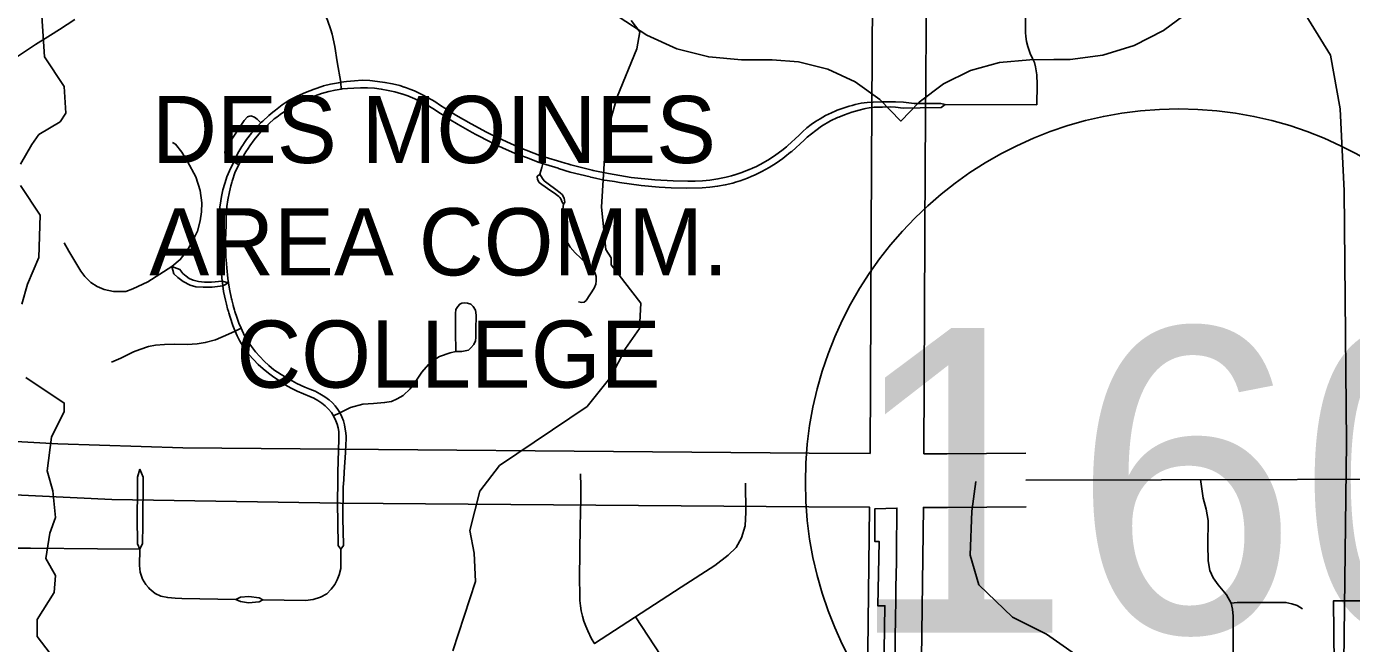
# Model space of a CAD drawing. Extents: x -1403959 to 81668, y -1400582 to 11018.
# Drawn here: x 7193.8 to 7336.9, y 8995.9 to 9062.5 of the extents above; entities that cross this region are included whole.
import ezdxf

# ---------------------------------------------------------------- set-up
doc = ezdxf.new("R2010")
doc.units = 0
for name, color, linetype in [('tdCiHydroTxt', 7, 'Continuous'), ('tdCiRRCL', 7, 'Continuous'), ('tdCiSectTwpRng', 7, 'Continuous'), ('tdCoDivCarto', 7, 'Continuous'), ('tdCoSecRteBand', 7, 'Continuous'), ('tdCoSecRteCL', 7, 'Continuous'), ('tdCoStrucSec', 7, 'Continuous'), ('tdCoSurfAsphalt', 7, 'Continuous'), ('tdCoSurfAsphaltUnbanded', 7, 'Continuous'), ('tdCoSurfBitum', 7, 'Continuous')]:
    doc.layers.add(name, color=color, linetype=linetype)

msp = doc.modelspace()

# ---------------------------------------------------------------- linework, layer by layer
at = {"layer": 'tdCiHydroTxt'}
for points in [[(7227.76, 9055.79), (7227.72, 9056.51), (7227.33, 9058.72), (7227.07, 9060.4), (7226.76, 9061.72)], [(7225.83, 9056.13), (7225.76, 9056.11), (7224.83, 9055.79), (7223.91, 9055.43), (7223.01, 9055.02), (7222.12, 9054.58), (7221.37, 9054.07), (7220.64, 9053.52), (7220.36, 9053.28)], [(7227.76, 9056.52), (7227.72, 9056.51), (7227.45, 9056.47), (7226.6, 9056.31), (7225.83, 9056.13)], [(7234.55, 9056), (7234.09, 9056.16), (7233.29, 9056.35), (7232.48, 9056.5), (7231.67, 9056.62), (7230.85, 9056.7), (7230.03, 9056.74), (7229.17, 9056.68), (7228.31, 9056.59), (7227.76, 9056.52)], [(7225.35, 9055.21), (7224.83, 9055.02), (7224.06, 9054.7), (7223.3, 9054.34), (7222.56, 9053.95), (7221.84, 9053.51), (7221.14, 9053.04), (7220.78, 9052.76)], [(7226.02, 9055.42), (7225.62, 9055.3), (7225.35, 9055.21)], [(7227.76, 9055.79), (7227.09, 9055.68), (7226.43, 9055.54), (7226.02, 9055.42)], [(7227.85, 9055.8), (7227.76, 9055.79)], [(7234.29, 9055.27), (7234.26, 9055.28), (7233.54, 9055.48), (7232.82, 9055.65), (7232.08, 9055.78), (7231.34, 9055.87), (7230.6, 9055.91), (7229.85, 9055.92), (7229.11, 9055.89), (7228.43, 9055.86), (7227.85, 9055.8)], [(7235.72, 9054.73), (7234.96, 9055.04), (7234.29, 9055.27)], [(7234.79, 9055.91), (7234.58, 9055.99), (7234.55, 9056)], [(7236.87, 9055), (7236.68, 9055.11), (7236.18, 9055.36), (7235.68, 9055.59), (7235.16, 9055.78), (7234.79, 9055.91)], [(7236.25, 9054.48), (7235.72, 9054.73)], [(7238.49, 9054.02), (7237.86, 9054.44), (7237.16, 9054.84), (7236.87, 9055)], [(7220.36, 9053.28), (7219.94, 9052.94), (7219.27, 9052.33), (7219.15, 9052.21)], [(7237.92, 9053.51), (7237.19, 9053.99), (7236.47, 9054.38), (7236.25, 9054.48)], [(7238.08, 9053.4), (7237.92, 9053.51)], [(7241.9, 9051.11), (7241.65, 9051.25), (7240.37, 9051.96), (7239.42, 9052.55), (7238.49, 9053.14), (7238.08, 9053.4)], [(7242.66, 9051.55), (7241.8, 9052.02), (7240.14, 9052.97), (7238.93, 9053.73), (7238.49, 9054.02)], [(7280.7, 9053.23), (7280.08, 9052.92)], [(7281.2, 9053.45), (7280.7, 9053.23)], [(7282.95, 9054.03), (7282.64, 9053.95), (7281.98, 9053.74), (7281.33, 9053.5), (7281.2, 9053.45)], [(7284.37, 9053.68), (7284.24, 9053.66), (7283.71, 9053.52), (7282.91, 9053.29), (7282.12, 9053.02), (7281.49, 9052.76)], [(7283.28, 9054.12), (7282.95, 9054.03)], [(7284.26, 9054.3), (7283.92, 9054.25), (7283.28, 9054.12)], [(7286.23, 9054.42), (7286.21, 9054.42), (7285.23, 9054.39), (7284.57, 9054.34), (7284.26, 9054.3)], [(7286.23, 9053.84), (7285.87, 9053.84), (7285.33, 9053.82), (7284.78, 9053.75), (7284.37, 9053.68)], [(7287.63, 9054.42), (7286.23, 9054.42)], [(7287.62, 9053.82), (7287.1, 9053.86), (7286.23, 9053.84)], [(7215.17, 9048.98), (7215.5, 9049.72), (7216.43, 9051.14), (7217.28, 9052.41), (7217.62, 9052.79), (7218, 9052.91)], [(7219.15, 9052.21), (7219.07, 9052.13), (7218.63, 9051.69), (7218.06, 9051.02), (7217.53, 9050.33)], [(7218, 9052.91), (7218.38, 9052.75), (7218.67, 9052.54), (7219.07, 9052.13)], [(7219.62, 9051.73), (7219.37, 9051.49)], [(7220.52, 9052.56), (7219.93, 9052.04), (7219.62, 9051.73)], [(7220.78, 9052.76), (7220.52, 9052.56)], [(7280.08, 9052.92), (7279.48, 9052.57), (7278.99, 9052.27), (7278.51, 9051.95), (7278.06, 9051.6), (7278.02, 9051.57)], [(7281.49, 9052.76), (7281.35, 9052.7), (7280.6, 9052.34), (7279.65, 9051.77), (7279.01, 9051.33), (7278.54, 9050.95)], [(7217.53, 9050.33), (7217.31, 9050.01)], [(7219.37, 9051.49), (7218.84, 9050.91), (7218.34, 9050.3), (7217.89, 9049.66), (7217.69, 9049.36)], [(7242.31, 9050.89), (7241.9, 9051.11)], [(7244.04, 9049.97), (7243.9, 9050.04), (7242.31, 9050.89)], [(7244.37, 9050.68), (7243.39, 9051.16), (7242.66, 9051.55)], [(7249.38, 9048.55), (7246.89, 9049.53), (7245.16, 9050.3), (7244.37, 9050.68)], [(7278.02, 9051.57), (7277.63, 9051.22), (7277.21, 9050.82), (7275.96, 9049.64), (7275.84, 9049.54)], [(7278.54, 9050.95), (7278.1, 9050.59), (7277.75, 9050.27)], [(7197.83, 9039.17), (7198.34, 9038.27), (7199.61, 9036.13), (7200.07, 9035.53), (7200.7, 9034.9), (7201.39, 9034.46), (7202.14, 9034.15), (7203.15, 9033.93), (7203.92, 9033.91), (7204.47, 9033.91), (7205.25, 9034.2), (7206.86, 9034.97), (7209.46, 9036.63), (7210.37, 9037.37), (7211.12, 9038.34), (7211.74, 9039.42), (7212.22, 9040.43), (7212.51, 9041.54), (7212.66, 9042.52), (7212.68, 9043.49), (7212.53, 9044.83), (7212.05, 9046.32), (7211.16, 9047.96), (7210.54, 9048.97), (7209.86, 9049.82), (7209.52, 9050.01)], [(7216.14, 9047.93), (7215.74, 9048.18), (7215.36, 9048.47), (7215.21, 9048.67), (7215.17, 9048.98)], [(7217.12, 9049.74), (7217.03, 9049.6), (7216.58, 9048.86), (7216.17, 9047.99), (7216.14, 9047.93)], [(7217.69, 9049.36), (7217.46, 9049), (7216.99, 9048.2), (7216.69, 9047.59)], [(7217.31, 9050.01), (7217.12, 9049.74)], [(7244.47, 9049.77), (7244.04, 9049.97)], [(7249.52, 9047.75), (7249.37, 9047.79), (7249.14, 9047.86), (7247.76, 9048.38), (7246.55, 9048.83), (7245.19, 9049.44), (7244.47, 9049.77)], [(7275.84, 9049.54), (7275.36, 9049.15), (7274.71, 9048.67), (7274.03, 9048.22), (7273.33, 9047.81), (7272.61, 9047.43), (7272.18, 9047.24)], [(7276.3, 9048.97), (7275.69, 9048.47)], [(7277.75, 9050.27), (7276.42, 9049.06), (7276.3, 9048.97)], [(7216.14, 9047.93), (7215.68, 9046.97), (7215.41, 9046.3), (7215.33, 9046.06)], [(7216.69, 9047.59), (7216.31, 9046.85), (7215.98, 9045.85)], [(7216.69, 9047.59), (7216.14, 9047.93)], [(7249.22, 9046.59), (7249.41, 9047.32), (7249.53, 9047.74), (7249.73, 9048.45)], [(7249.73, 9048.45), (7249.73, 9048.45), (7249.71, 9048.46), (7249.38, 9048.55)], [(7251.24, 9047.22), (7251.18, 9047.24), (7249.84, 9047.65), (7249.53, 9047.74), (7249.52, 9047.75)], [(7251.46, 9047.94), (7249.77, 9048.44), (7249.73, 9048.45)], [(7251.94, 9047.8), (7251.46, 9047.94)], [(7252.24, 9047.71), (7251.94, 9047.8)], [(7254.86, 9047.03), (7252.54, 9047.62), (7252.24, 9047.71)], [(7275.69, 9048.47), (7275.47, 9048.29), (7274.73, 9047.79), (7273.98, 9047.32), (7273.2, 9046.89), (7272.4, 9046.5), (7272.12, 9046.38)], [(7215.33, 9046.06), (7215.18, 9045.6), (7214.98, 9044.9), (7214.82, 9044.19)], [(7249.22, 9046.59), (7248.91, 9046.36), (7248.96, 9046.03), (7249.15, 9045.7), (7249.43, 9045.49), (7250.41, 9044.8), (7250.79, 9044.54), (7251.1, 9044.29), (7251.25, 9044.19), (7251.38, 9044.06), (7251.49, 9043.92), (7251.56, 9043.76), (7251.61, 9043.59), (7251.76, 9043.37)], [(7251.76, 9043.37), (7251.9, 9043.59), (7251.87, 9043.79), (7251.82, 9043.99), (7251.74, 9044.18), (7251.64, 9044.35), (7251.42, 9044.57), (7250.93, 9044.94), (7250.12, 9045.57), (7249.69, 9045.89), (7249.51, 9046.12), (7249.22, 9046.59)], [(7254.68, 9046.29), (7254.64, 9046.3), (7252.48, 9046.82), (7251.24, 9047.22)], [(7254.88, 9046.25), (7254.68, 9046.29)], [(7256.61, 9046.67), (7254.96, 9047.01), (7254.86, 9047.03)], [(7256.48, 9045.91), (7256.16, 9045.96), (7254.88, 9046.25)], [(7269.92, 9046.43), (7269.32, 9046.27), (7268.44, 9046.09), (7267.56, 9045.95), (7266.77, 9045.87), (7265.98, 9045.83), (7265.18, 9045.83), (7263.62, 9045.87), (7261.64, 9045.99), (7259.07, 9046.25), (7256.62, 9046.67), (7256.61, 9046.67)], [(7270.11, 9046.48), (7269.92, 9046.43)], [(7270.18, 9046.5), (7270.11, 9046.48)], [(7271.83, 9047.09), (7271.03, 9046.78), (7270.18, 9046.5)], [(7272.12, 9046.38), (7271.63, 9046.17), (7270.84, 9045.88), (7270.33, 9045.72)], [(7271.87, 9047.1), (7271.83, 9047.09)], [(7272.18, 9047.24), (7271.87, 9047.1)], [(7215.84, 9045.34), (7215.67, 9044.68), (7215.49, 9043.82), (7215.4, 9043.11)], [(7215.98, 9045.85), (7215.93, 9045.7), (7215.84, 9045.34)], [(7257.27, 9045.79), (7256.48, 9045.91)], [(7270.33, 9045.72), (7270.04, 9045.64), (7269.23, 9045.44), (7268.4, 9045.29), (7267.57, 9045.18), (7266.73, 9045.12), (7265.08, 9045.07), (7263.38, 9045.11), (7262.1, 9045.2), (7260.17, 9045.38), (7257.8, 9045.7), (7257.27, 9045.79)], [(7214.68, 9043.29), (7214.62, 9042.74), (7214.58, 9042.01), (7214.58, 9041.28)], [(7214.74, 9043.71), (7214.7, 9043.47), (7214.68, 9043.29)], [(7214.82, 9044.19), (7214.74, 9043.71)], [(7253.39, 9032.8), (7253.74, 9032.75), (7254.01, 9032.78), (7254.21, 9032.97), (7255.07, 9034.28), (7255.25, 9034.72), (7255.3, 9035.07), (7255.28, 9035.53), (7255.15, 9035.98), (7254.86, 9036.38), (7253.01, 9038.1), (7252.49, 9038.73), (7252.08, 9039.4), (7251.79, 9040.04), (7251.66, 9040.53), (7251.6, 9040.96), (7251.57, 9041.48), (7251.59, 9041.97), (7251.76, 9043.37)], [(7215.4, 9043.11), (7215.38, 9042.96), (7215.33, 9042.15), (7215.32, 9041.29), (7215.31, 9041.05)], [(7214.57, 9041.08), (7214.53, 9040.19), (7214.53, 9039.23)], [(7214.58, 9041.28), (7214.57, 9041.11)], [(7214.57, 9041.11), (7214.57, 9041.08)], [(7215.31, 9041.05), (7215.26, 9039.5), (7215.29, 9037.63), (7215.31, 9037.33)], [(7214.53, 9039.23), (7214.53, 9039.09), (7214.58, 9038), (7214.63, 9037.4)], [(7209.46, 9036.63), (7210.32, 9036.29), (7210.64, 9035.88), (7211, 9035.57), (7211.34, 9035.34), (7211.77, 9035.15), (7212.35, 9035)], [(7209.46, 9036.63), (7209.66, 9035.84), (7210.1, 9035.45), (7210.66, 9035), (7211.44, 9034.62), (7212.06, 9034.44)], [(7214.63, 9037.4), (7214.64, 9037.34)], [(7214.64, 9037.34), (7214.64, 9037.27)], [(7214.64, 9037.27), (7214.67, 9036.91), (7214.81, 9035.82), (7214.89, 9035.05)], [(7215.31, 9037.33), (7215.38, 9036.47), (7215.52, 9035.32), (7215.59, 9034.86)], [(7212.06, 9034.44), (7212.85, 9034.39), (7213.8, 9034.41), (7214.96, 9034.55), (7215.59, 9034.86)], [(7212.35, 9035), (7213, 9034.93), (7213.73, 9034.94), (7214.89, 9035.05), (7215.59, 9034.86)], [(7214.89, 9035.05), (7214.91, 9034.87)], [(7214.91, 9034.87), (7214.96, 9034.55), (7215.05, 9033.93), (7215.24, 9033)], [(7215.59, 9034.86), (7215.7, 9034.18), (7215.91, 9033.14)], [(7215.91, 9033.14), (7215.93, 9033.04), (7216.07, 9032.44)], [(7215.24, 9033), (7215.35, 9032.54)], [(7215.24, 9033), (7215.24, 9033)], [(7215.35, 9032.54), (7215.47, 9032.07), (7215.57, 9031.75)], [(7215.57, 9031.75), (7215.61, 9031.61)], [(7216.07, 9032.44), (7216.08, 9032.4)], [(7216.08, 9032.4), (7216.22, 9031.9)], [(7216.22, 9031.9), (7216.26, 9031.77)], [(7216.26, 9031.77), (7216.46, 9031.14), (7216.7, 9030.52), (7216.95, 9029.95)], [(7240.15, 9027.44), (7240.1, 9029.59), (7240.11, 9031.56), (7240.15, 9031.99), (7240.36, 9032.32), (7240.55, 9032.57), (7240.79, 9032.68), (7241.04, 9032.71), (7241.41, 9032.68), (7241.77, 9032.55), (7242.01, 9032.32), (7242.24, 9031.91), (7242.33, 9031.36), (7242.3, 9029.8), (7242.29, 9028.97), (7242.24, 9028.59), (7242.06, 9028.21), (7241.75, 9027.84), (7241.49, 9027.59), (7240.78, 9027.46), (7240.15, 9027.44), (7239.53, 9027.31), (7238.37, 9026.91), (7237.63, 9026.43), (7237.18, 9026.05), (7236.47, 9025.21), (7235.89, 9024.36), (7235.19, 9023.43), (7234.44, 9022.7), (7233.78, 9022.33), (7233.19, 9022.06), (7232.44, 9021.93), (7231.23, 9021.82), (7230.07, 9021.76), (7228.76, 9021.38), (7227.61, 9020.82), (7226.91, 9020.48)], [(7215.61, 9031.61), (7215.74, 9031.16), (7216.06, 9030.26), (7216.27, 9029.7), (7216.29, 9029.65)], [(7202.95, 9026.3), (7203.94, 9026.73), (7204.65, 9027.07), (7205.31, 9027.4), (7206, 9027.66), (7206.94, 9027.98), (7207.69, 9028.13), (7208.66, 9028.2), (7209.75, 9028.23), (7211.1, 9028.21), (7212.18, 9028.27), (7213.06, 9028.41), (7214.16, 9028.72), (7215.59, 9029.31), (7216.3, 9029.64), (7216.95, 9029.95)], [(7216.29, 9029.65), (7216.3, 9029.64)], [(7216.3, 9029.64), (7216.51, 9029.15), (7216.78, 9028.62), (7217.09, 9028.1)], [(7216.95, 9029.95), (7217.31, 9029.14), (7217.67, 9028.54)], [(7217.09, 9028.1), (7217.42, 9027.6), (7217.78, 9027.12), (7218.26, 9026.57)], [(7217.67, 9028.54), (7218.07, 9027.97)], [(7218.07, 9027.97), (7218.49, 9027.42), (7218.95, 9026.9), (7219.43, 9026.4)], [(7218.26, 9026.57), (7218.78, 9026.05)], [(7218.78, 9026.05), (7219.32, 9025.56)], [(7219.43, 9026.4), (7219.94, 9025.92), (7220.47, 9025.48)], [(7219.32, 9025.56), (7219.88, 9025.09), (7220.47, 9024.66), (7221.08, 9024.26)], [(7220.47, 9025.48), (7221.27, 9024.95), (7222.1, 9024.46), (7222.45, 9024.27)], [(7221.08, 9024.26), (7221.71, 9023.86), (7222.35, 9023.5), (7223, 9023.17), (7223.68, 9022.87), (7224.36, 9022.6)], [(7222.45, 9024.27), (7222.94, 9024), (7223.81, 9023.59), (7224.37, 9023.39), (7224.92, 9023.15)], [(7224.92, 9023.15), (7225.45, 9022.87), (7225.97, 9022.56), (7226.23, 9022.38)], [(7224.36, 9022.6), (7224.81, 9022.39), (7225.24, 9022.15), (7225.65, 9021.87)], [(7225.65, 9021.87), (7226.03, 9021.56), (7226.39, 9021.22), (7226.71, 9020.85), (7226.91, 9020.48)], [(7226.23, 9022.38), (7226.26, 9022.35)], [(7226.26, 9022.35), (7226.46, 9022.22), (7226.8, 9021.91), (7227.11, 9021.56), (7227.38, 9021.19), (7227.59, 9020.85)], [(7226.91, 9020.48), (7227.18, 9019.97), (7227.32, 9019.59), (7227.42, 9019.2), (7227.48, 9018.8), (7227.51, 9018.39), (7227.49, 9017.99), (7227.39, 9014.42)], [(7227.59, 9020.85), (7227.61, 9020.82)], [(7227.61, 9020.82), (7227.62, 9020.8)], [(7227.62, 9020.8), (7227.82, 9020.39), (7227.98, 9019.95), (7228.1, 9019.51), (7228.18, 9019.05), (7228.24, 9018.67), (7228.27, 9018.28), (7228.28, 9017.89), (7228.25, 9017.49), (7228.2, 9016.55)], [(7228.2, 9016.55), (7228.07, 9014.41)]]:
    msp.add_lwpolyline(points, dxfattribs=at)
at = {"layer": 'tdCiRRCL'}
for points in [[(7287.58, 8994.7), (7287.6, 8996.63), (7287.62, 8998.55), (7287.66, 9000.68), (7287.68, 9001.94), (7287.72, 9004.73), (7287.73, 9005.79), (7287.78, 9010.53), (7285.4, 9010.47), (7285.4, 9006.91), (7285.88, 9006.91), (7285.73, 8999.97), (7286.48, 8999.98), (7286.21, 8983.03)], [(7340.44, 9000.5), (7334.93, 9000.5), (7335.21, 8976.52)]]:
    msp.add_lwpolyline(points, dxfattribs=at)
at = {"layer": 'tdCiSectTwpRng'}
for points in [[(7302.91, 9054.07), (7302.94, 9056.27), (7302.89, 9057.32), (7302.84, 9057.77), (7302.75, 9058.2), (7302.63, 9058.67), (7302.41, 9059.1), (7302.17, 9059.63), (7301.94, 9060.37), (7301.77, 9060.92), (7301.7, 9061.47), (7301.67, 9061.89), (7301.67, 9067.36), (7301.7, 9074.02)], [(7226.76, 9061.72), (7226.76, 9061.72), (7226.63, 9062.18), (7226.26, 9063.22), (7225.78, 9064.41), (7225.48, 9065.03), (7224.83, 9066.2)], [(7196.33, 9061.61), (7197.32, 9062.23), (7198.98, 9063.3)], [(7190.68, 9058.36), (7192.68, 9059.23), (7194.72, 9060.6), (7196.33, 9061.61)], [(7287.62, 9053.82), (7288.47, 9053.72), (7290.28, 9053.75), (7292.55, 9053.79), (7292.98, 9054.11)], [(7292.98, 9054.11), (7292.51, 9054.23), (7289.63, 9054.24), (7288.48, 9054.37), (7287.63, 9054.42)], [(7292.98, 9054.11), (7302.91, 9054.07)], [(7205.98, 9014.72), (7205.75, 9013.87), (7205.76, 9012.37), (7205.7, 9009.5)], [(7206.33, 9008.72), (7206.34, 9013.86), (7205.98, 9014.72)], [(7227.39, 9014.37), (7227.37, 9013.57), (7227.35, 9011.03), (7227.38, 9008.96)], [(7227.39, 9014.42), (7227.39, 9014.37)], [(7227.95, 9008.11), (7227.92, 9009.29), (7227.96, 9012.81), (7228.02, 9013.57), (7228.07, 9014.41)], [(7255.11, 8995.91), (7254.8, 8996.42), (7254.38, 8997.27), (7254.16, 8997.79), (7253.96, 8998.33), (7253.8, 8998.87), (7253.68, 8999.43), (7253.59, 8999.99), (7253.53, 9000.55), (7253.51, 9001.12), (7253.48, 9002.99), (7253.57, 9008.58), (7253.63, 9011.47), (7253.62, 9013.38), (7253.61, 9013.78)], [(7253.61, 9013.78), (7253.61, 9013.8), (7253.61, 9014.22)], [(7255.06, 8995.87), (7255.11, 8995.91), (7264.49, 9002), (7268.1, 9004.35), (7269.55, 9005.45), (7270.41, 9006.29), (7271, 9007.33), (7271.39, 9008.61), (7271.47, 9010.1), (7271.43, 9013.22)], [(7323.65, 8990.43), (7323.9, 8991.03), (7324.09, 8991.89), (7324.11, 8993.86), (7324.11, 8998.87), (7324.04, 8999.61), (7323.88, 9000.26), (7323.39, 9001.16), (7322.49, 9002.23), (7321.93, 9002.99), (7321.58, 9003.78), (7321.4, 9004.82), (7321.35, 9006.61), (7321.4, 9009.2), (7321.17, 9010.43), (7320.87, 9011.61), (7320.59, 9013.61)], [(7205.7, 9009.5), (7205.76, 9006.69), (7205.98, 9006.09)], [(7227.38, 9008.96), (7227.42, 9006.48), (7227.7, 9006.09)], [(7205.98, 9006.09), (7206.28, 9006.7), (7206.33, 9008.72)], [(7227.7, 9006.09), (7227.98, 9006.48), (7227.95, 9008.11)], [(7183.08, 8992.37), (7184.85, 8992.31), (7186.21, 8992.34), (7187.42, 8992.55), (7188.19, 8993), (7189.06, 8993.88), (7189.71, 8995.11), (7190.29, 8996.59), (7190.37, 8997.64), (7190.16, 8999.16), (7189.66, 9000.52), (7189.3, 9001.32), (7189.2, 9001.87), (7189.2, 9002.76), (7189.3, 9003.56), (7189.65, 9004.28), (7190.14, 9005), (7190.69, 9005.52), (7191.41, 9005.96), (7192.34, 9006.19), (7194.18, 9006.22), (7201.43, 9006.14), (7205.98, 9006.09)], [(7206.92, 9001.95), (7206.66, 9002.29), (7206.28, 9002.87), (7206.04, 9003.61), (7205.95, 9004.34), (7205.98, 9006.09)], [(7227.15, 9002.44), (7227.33, 9002.77), (7227.52, 9003.31), (7227.7, 9004.01), (7227.7, 9006.09)], [(7206.92, 9001.95), (7206.99, 9001.85), (7207.64, 9001.32), (7208.28, 9001.03), (7209.01, 9000.86), (7209.83, 9000.8), (7210.55, 9000.78), (7216.38, 9000.67)], [(7219.29, 9000.63), (7223.88, 9000.57), (7224.73, 9000.66), (7225.53, 9000.93), (7226.18, 9001.29), (7226.68, 9001.77), (7227.06, 9002.27), (7227.15, 9002.44)], [(7219.29, 9000.63), (7218.89, 9000.85), (7217.77, 9001), (7216.86, 9000.92), (7216.38, 9000.67)], [(7216.38, 9000.67), (7216.86, 9000.43), (7217.73, 9000.3), (7218.88, 9000.4), (7219.29, 9000.63)], [(7323.88, 9000.26), (7324.55, 9000.35), (7329.81, 9000.35), (7330.44, 9000.2), (7331.01, 9000), (7331.61, 8999.67)], [(7266.46, 8988.24), (7259.54, 8998.79)]]:
    msp.add_lwpolyline(points, dxfattribs=at)
at = {"layer": 'tdCoDivCarto'}
for points in [[(7015.1, 9012.82), (7020.64, 9011.34), (7025.91, 9010.37), (7029.67, 9010.05), (7033.55, 9010.01), (7038.13, 9010.3), (7037.98, 9010.28), (7040.68, 9010.62), (7045.05, 9011.38), (7069.37, 9015.95), (7081.73, 9017.67), (7089.16, 9018.36), (7095.81, 9018.79), (7107.19, 9019.15), (7129.74, 9019.94), (7140.96, 9019.81), (7170.41, 9018.57), (7182.89, 9018.25), (7197.13, 9017.49), (7210.63, 9017.05), (7278.29, 9016.48), (7284.88, 9016.44), (7285.02, 9047.75), (7285.19, 9071.47)], [(7301.69, 9016.46), (7293.21, 9016.38), (7290.69, 9016.4), (7290.82, 9047.69), (7291, 9071.4)], [(7190.83, 8799.41), (7192.08, 8832.08), (7192.62, 8848), (7193.23, 8863.36), (7195.12, 8916.36), (7195.33, 8922.37), (7195.04, 8927.97), (7194.01, 8934.68), (7188.07, 8966.42), (7186.9, 8973.3), (7186.01, 8981.13), (7185.64, 8986.67), (7185.52, 8996.56), (7185.7, 9012.3), (7202.97, 9011.46), (7227.66, 9011.07), (7278.26, 9010.67), (7284.83, 9010.63), (7284.56, 8988.93), (7284.46, 8960.03)], [(7290.26, 8959.97), (7290.36, 8988.86), (7290.64, 9010.6), (7293.24, 9010.58), (7301.74, 9010.66)]]:
    msp.add_lwpolyline(points, dxfattribs=at)
at = {"layer": 'tdCoSecRteBand'}
msp.add_lwpolyline([(7309.97, 8810.06), (7310.81, 8840.9), (7314.52, 8857.68), (7320.58, 8895.38), (7325.22, 8919.33), (7335.74, 8967.09), (7336.33, 9017.62), (7336.1, 9044.8), (7335.66, 9053.65), (7334.61, 9059.46), (7280.48, 9147.24)], dxfattribs=at)
at = {"layer": 'tdCoSecRteCL'}
msp.add_lwpolyline([(7301.71, 9013.56), (7360.38, 9013.71)], dxfattribs=at)
at = {"layer": 'tdCoSurfAsphalt'}
msp.add_circle((7318.22, 9013.32), 40.33, dxfattribs=at)
at = {"layer": 'tdCoSurfAsphaltUnbanded'}
msp.add_lwpolyline([(7319.46, 9064.24), (7316.59, 9062.12), (7313.42, 9060.51), (7310.02, 9059.46), (7306.49, 9058.99), (7304.73, 9058.97), (7302.14, 9058.96), (7298.88, 9058.67), (7295.74, 9057.78), (7292.8, 9056.34), (7290.18, 9054.39), (7288.22, 9052.33), (7285.94, 9054.67), (7283.27, 9056.56), (7280.31, 9057.93), (7277.14, 9058.74), (7274.31, 9058.96), (7270.99, 9058.96), (7267.45, 9059.26), (7264, 9060.15), (7260.75, 9061.6), (7257.79, 9063.57)], dxfattribs=at)
at = {"layer": 'tdCoSurfBitum'}
for points in [[(7193.11, 9047.67), (7194.33, 9049.81), (7195.09, 9050.88), (7197.38, 9052.25), (7197.99, 9053.17), (7197.84, 9056.07), (7195.71, 9059.27), (7195.4, 9063.7)], [(7259.08, 9063.2), (7260, 9061.98), (7259.69, 9060.14), (7257.55, 9054.95), (7256.33, 9050.68), (7255.86, 9043.05), (7256.32, 9038.47), (7256.93, 9037.55), (7256.93, 9036.79), (7260.13, 9032.66), (7259.98, 9029.92), (7258.45, 9027.78), (7256.92, 9024.73), (7254.33, 9021.52), (7244.86, 9015.12), (7242.72, 9012.37), (7241.64, 9008.1), (7242.1, 9005.65), (7242.25, 9002.6), (7239.81, 8995.12)], [(7193.25, 9032.56), (7193.86, 9034.7), (7195.08, 9037.6), (7195.24, 9042.18), (7193.1, 9045.38)], [(7192.92, 8989.05), (7196.28, 8990.27), (7197.35, 8992.1), (7197.35, 8993.47), (7194.91, 8996.68), (7194.91, 8998.51), (7196.75, 9001.41), (7196.9, 9003.24), (7195.83, 9005.08), (7196.29, 9007.83), (7196.9, 9009.5), (7196.6, 9012.4), (7195.99, 9014.54), (7196.45, 9018.21), (7197.83, 9020.95), (7197.83, 9021.87), (7193.7, 9024.62)], [(7296.32, 9013.4), (7295.86, 9010.2), (7295.7, 9005.46), (7296.62, 9002.26), (7300.28, 8998.74), (7303.94, 8996.91), (7308.52, 8993.7)]]:
    msp.add_lwpolyline(points, dxfattribs=at)

# ---------------------------------------------------------------- texts
at = {"layer": 'tdCoStrucSec'}
for s, p in [('DES MOINES', (7207.32, 9047.8)), ('DES MOINES', (7207.32, 9047.8)), ('AREA COMM.', (7207.02, 9035.67)), ('AREA COMM.', (7207.02, 9035.67)), ('COLLEGE', (7216.42, 9023.54)), ('COLLEGE', (7216.42, 9023.54))]:
    msp.add_text(s, height=7.255, rotation=359.9948, dxfattribs=at).set_placement(p)
at = {"layer": 'tdCoSurfAsphalt'}
msp.add_text('160', height=32.887, dxfattribs=at).set_placement((7282.27, 8997.09))

doc.saveas('drawing.dxf')
